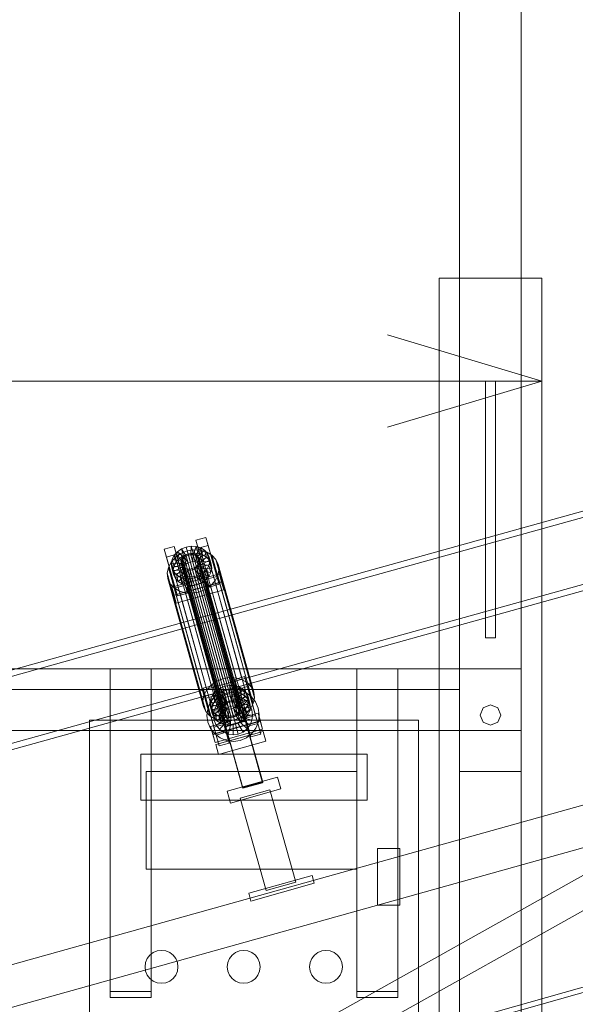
# Model space of a CAD drawing. Header units: millimetres. Extents: x -2233 to 61924, y -68080 to 6847.
# Tile 673 of 1022: x 6442 to 6982, y 1694 to 2652. Entities that reach past the tile are written whole.
import ezdxf

# ---------------------------------------------------------------- set-up
doc = ezdxf.new("R2010")
doc.units = ezdxf.units.MM
for name, color, linetype, lineweight in [('COTAS_P', 1, 'Continuous', 0), ('lateral_C01', 7, 'Continuous', 0), ('lateral_dosificador', 7, 'Continuous', 0)]:
    doc.layers.add(name, color=color, linetype=linetype, lineweight=lineweight)
doc.dimstyles.new('R19_100', dxfattribs={"dimtxt": 250, "dimasz": 150, "dimexe": 150, "dimexo": 80, "dimgap": 100, "dimtad": 1, "dimtih": 1, "dimtoh": 1, "dimdsep": 46, "dimcen": 0.09, "dimadec": 0, "dimazin": 0, "dimtfac": 1, "dimtdec": 4, "dimtofl": 0, "dimtmove": 0, "dimatfit": 3, "dimfxl": 1, "dimtolj": 1, "dimtzin": 0, "dimarcsym": 0})

# ---------------------------------------------------------------- blocks, each defined once
blk = doc.blocks.new('DIM_R27_1')
at = {"layer": 'COTAS_P'}
for p, q in [((807.35, 1106.67), (9950.73, 3666.67)), ((9950.73, 3666.67), (9794.15, 3669.56)), ((9950.73, 3666.67), (9818.41, 3582.9)), ((10193.38, 2800), (9950.73, 3666.67)), ((807.35, 1106.67), (939.66, 1190.45)), ((1050, 240), (807.35, 1106.67)), ((807.35, 1106.67), (963.92, 1103.78))]:
    blk.add_line(p, q, dxfattribs=at)
blk.add_text('9495 P', height=250, rotation=15.64139, dxfattribs=at).set_placement((5352.08, 2482.97))
blk = doc.blocks.new('DIM_R27_23')
at = {"layer": 'COTAS_P'}
for p, q in [((5250, 2300), (5400, 2345)), ((6950, 2300), (6800, 2345)), ((5250, 1400), (5250, 2300)), ((6950, 2300), (5250, 2300)), ((5250, 2300), (5400, 2255)), ((6950, 2300), (6800, 2255)), ((6950, 1400), (6950, 2300))]:
    blk.add_line(p, q, dxfattribs=at)
blk.add_text('1700 P', height=250, rotation=180, dxfattribs=at).set_placement((6100, 2200))
blk = doc.blocks.new('DIM_R27_24')
at = {"layer": 'COTAS_P'}
for p, q in [((6950, 4000), (7650, 4000)), ((7650, 4000), (7605, 3850)), ((7650, 1400), (7650, 4000)), ((7650, 4000), (7695, 3850)), ((7650, 1400), (7605, 1550)), ((7650, 1400), (7695, 1550)), ((6950, 1400), (7650, 1400))]:
    blk.add_line(p, q, dxfattribs=at)
blk.add_text('2600 P', height=250, rotation=90, dxfattribs=at).set_placement((7550, 2700))

msp = doc.modelspace()

# ---------------------------------------------------------------- linework, layer by layer
at = {"layer": 'lateral_C01'}
for p, q in [((1103.221, 51.156), (10242.208, 2626.749)), ((1104.577, 46.344), (10243.564, 2621.936)), ((7566.897, 2333.96), (6622.738, 2071.346)), ((6624.345, 2065.566), (7568.505, 2328.179)), ((6641.182, 2005.035), (7585.341, 2267.648)), ((7586.949, 2261.867), (6642.79, 1999.254)), ((6613.593, 2145.094), (6623.223, 2147.79)), ((6623.223, 2147.79), (6625.374, 2140.054)), ((6633.855, 2109.936), (6623.223, 2147.79)), ((6582.778, 2136.466), (6592.408, 2139.162)), ((6592.408, 2139.162), (6594.559, 2131.426)), ((6603.04, 2101.308), (6592.408, 2139.162)), ((6599.448, 2136.584), (6604.04, 2138.421)), ((6604.04, 2138.421), (6608.919, 2139.236)), ((6606.255, 2130.535), (6604.04, 2138.421)), ((6604.04, 2138.421), (6605.884, 2131.79)), ((6608.566, 2130.921), (6608.919, 2139.236)), ((6608.919, 2139.236), (6613.752, 2138.975)), ((6608.919, 2139.236), (6610.763, 2132.605)), ((6610.856, 2130.797), (6613.752, 2138.975)), ((6612.967, 2130.172), (6618.21, 2137.654)), ((6615.745, 2137.357), (6613.593, 2145.094)), ((6613.593, 2145.094), (6624.226, 2107.239)), ((6613.752, 2138.975), (6618.21, 2137.654)), ((6613.752, 2138.975), (6615.597, 2132.344)), ((6625.374, 2140.054), (6615.745, 2137.357)), ((6626.378, 2099.503), (6615.745, 2137.357)), ((6618.21, 2137.654), (6621.99, 2135.365)), ((6618.21, 2137.654), (6620.055, 2131.023)), ((6625.374, 2140.054), (6636.007, 2102.199)), ((6584.93, 2128.73), (6582.778, 2136.466)), ((6582.778, 2136.466), (6593.411, 2098.612)), ((6594.559, 2131.426), (6584.93, 2128.73)), ((6595.563, 2090.875), (6584.93, 2128.73)), ((6589.434, 2123.917), (6593.606, 2128.519)), ((6590.299, 2126.492), (6592.335, 2130.41)), ((6592.335, 2130.41), (6595.456, 2133.852)), ((6600.711, 2126.74), (6592.335, 2130.41)), ((6592.335, 2130.41), (6594.18, 2123.779)), ((6593.606, 2128.519), (6598.943, 2132.172)), ((6593.606, 2128.519), (6628.189, 2004.184)), ((6597.3, 2127.221), (6594.18, 2123.779)), ((6594.559, 2131.426), (6605.192, 2093.571)), ((6595.456, 2133.852), (6599.448, 2136.584)), ((6602.189, 2128.37), (6595.456, 2133.852)), ((6595.456, 2133.852), (6597.3, 2127.221)), ((6601.292, 2129.953), (6597.3, 2127.221)), ((6597.3, 2127.221), (6604.033, 2121.739)), ((6598.943, 2132.172), (6605.082, 2134.627)), ((6598.943, 2132.172), (6633.526, 2007.837)), ((6599.439, 2125.989), (6600.403, 2127.845)), ((6604.08, 2129.665), (6599.448, 2136.584)), ((6599.448, 2136.584), (6601.292, 2129.953)), ((6600.403, 2127.845), (6601.882, 2129.476)), ((6600.403, 2127.845), (6640.52, 1983.617)), ((6602.189, 2128.37), (6600.711, 2126.74)), ((6605.884, 2131.79), (6601.292, 2129.953)), ((6601.292, 2129.953), (6605.924, 2123.033)), ((6601.882, 2129.476), (6603.773, 2130.77)), ((6601.882, 2129.476), (6641.998, 1985.247)), ((6604.08, 2129.665), (6602.189, 2128.37)), ((6604.033, 2121.739), (6602.189, 2128.37)), ((6603.773, 2130.77), (6605.948, 2131.64)), ((6603.773, 2130.77), (6643.889, 1986.542)), ((6606.255, 2130.535), (6604.08, 2129.665)), ((6605.924, 2123.033), (6604.08, 2129.665)), ((6605.082, 2134.627), (6611.604, 2135.716)), ((6605.082, 2134.627), (6639.665, 2010.292)), ((6610.763, 2132.605), (6605.884, 2131.79)), ((6605.884, 2131.79), (6608.1, 2123.903)), ((6605.948, 2131.64), (6608.259, 2132.026)), ((6605.948, 2131.64), (6646.064, 1987.411)), ((6608.566, 2130.921), (6606.255, 2130.535)), ((6608.1, 2123.903), (6606.255, 2130.535)), ((6608.259, 2132.026), (6610.548, 2131.902)), ((6608.259, 2132.026), (6648.375, 1987.798)), ((6610.856, 2130.797), (6608.566, 2130.921)), ((6610.411, 2124.29), (6608.566, 2130.921)), ((6610.763, 2132.605), (6610.411, 2124.29)), ((6610.548, 2131.902), (6612.66, 2131.277)), ((6610.548, 2131.902), (6650.665, 1987.674)), ((6615.597, 2132.344), (6610.763, 2132.605)), ((6612.967, 2130.172), (6610.856, 2130.797)), ((6612.7, 2124.166), (6610.856, 2130.797)), ((6611.604, 2135.716), (6618.065, 2135.367)), ((6611.604, 2135.716), (6646.187, 2011.382)), ((6612.66, 2131.277), (6614.45, 2130.192)), ((6612.66, 2131.277), (6652.776, 1987.048)), ((6615.597, 2132.344), (6612.7, 2124.166)), ((6614.758, 2129.087), (6612.967, 2130.172)), ((6614.812, 2123.54), (6612.967, 2130.172)), ((6614.45, 2130.192), (6615.797, 2128.723)), ((6614.45, 2130.192), (6654.567, 1985.964)), ((6614.758, 2129.087), (6621.99, 2135.365)), ((6616.104, 2127.618), (6614.758, 2129.087)), ((6616.602, 2122.456), (6614.758, 2129.087)), ((6620.055, 2131.023), (6614.812, 2123.54)), ((6620.055, 2131.023), (6615.597, 2132.344)), ((6615.797, 2128.723), (6616.608, 2126.969)), ((6615.797, 2128.723), (6655.913, 1984.495)), ((6616.104, 2127.618), (6624.832, 2132.263)), ((6616.916, 2125.863), (6616.104, 2127.618)), ((6617.949, 2120.987), (6616.104, 2127.618)), ((6623.834, 2128.734), (6616.602, 2122.456)), ((6626.545, 2128.56), (6616.916, 2125.863)), ((6618.065, 2135.367), (6624.025, 2133.602)), ((6618.065, 2135.367), (6652.648, 2011.032)), ((6623.834, 2128.734), (6620.055, 2131.023)), ((6621.99, 2135.365), (6624.832, 2132.263)), ((6621.99, 2135.365), (6623.834, 2128.734)), ((6626.677, 2125.632), (6623.834, 2128.734)), ((6624.025, 2133.602), (6629.077, 2130.542)), ((6624.025, 2133.602), (6658.608, 2009.267)), ((6624.832, 2132.263), (6626.545, 2128.56)), ((6624.832, 2132.263), (6626.677, 2125.632)), ((6628.39, 2121.928), (6626.545, 2128.56)), ((6626.545, 2128.56), (6627.011, 2124.507)), ((6629.077, 2130.542), (6632.878, 2126.395)), ((6629.077, 2130.542), (6663.66, 2006.207)), ((6585.626, 2113.165), (6586.712, 2118.68)), ((6586.712, 2118.68), (6589.434, 2123.917)), ((6586.712, 2118.68), (6621.295, 1994.345)), ((6589.434, 2123.917), (6624.017, 1999.582)), ((6589.487, 2122.367), (6590.299, 2126.492)), ((6599.361, 2122.93), (6589.487, 2122.367)), ((6589.487, 2122.367), (6591.331, 2115.736)), ((6589.952, 2118.314), (6589.487, 2122.367)), ((6599.582, 2121.01), (6589.952, 2118.314)), ((6589.952, 2118.314), (6591.797, 2111.683)), ((6591.665, 2114.611), (6589.952, 2118.314)), ((6599.746, 2124.884), (6590.299, 2126.492)), ((6590.299, 2126.492), (6592.144, 2119.861)), ((6592.144, 2119.861), (6591.331, 2115.736)), ((6600.393, 2119.256), (6591.665, 2114.611)), ((6594.18, 2123.779), (6592.144, 2119.861)), ((6592.144, 2119.861), (6601.591, 2118.253)), ((6594.18, 2123.779), (6602.555, 2120.109)), ((6601.74, 2117.787), (6594.508, 2111.508)), ((6599.054, 2124.035), (6599.439, 2125.989)), ((6599.275, 2122.116), (6599.054, 2124.035)), ((6599.054, 2124.035), (6639.17, 1979.807)), ((6600.086, 2120.361), (6599.275, 2122.116)), ((6599.275, 2122.116), (6639.391, 1977.887)), ((6599.746, 2124.884), (6599.361, 2122.93)), ((6601.206, 2116.299), (6599.361, 2122.93)), ((6599.361, 2122.93), (6599.582, 2121.01)), ((6599.439, 2125.989), (6639.555, 1981.761)), ((6601.427, 2114.379), (6599.582, 2121.01)), ((6599.582, 2121.01), (6600.393, 2119.256)), ((6600.711, 2126.74), (6599.746, 2124.884)), ((6601.591, 2118.253), (6599.746, 2124.884)), ((6601.433, 2118.892), (6600.086, 2120.361)), ((6600.086, 2120.361), (6640.202, 1976.133)), ((6602.238, 2112.625), (6600.393, 2119.256)), ((6600.393, 2119.256), (6601.74, 2117.787)), ((6602.555, 2120.109), (6600.711, 2126.74)), ((6601.206, 2116.299), (6601.591, 2118.253)), ((6603.223, 2117.807), (6601.433, 2118.892)), ((6601.433, 2118.892), (6641.549, 1974.663)), ((6601.591, 2118.253), (6602.555, 2120.109)), ((6603.585, 2111.155), (6601.74, 2117.787)), ((6601.74, 2117.787), (6603.53, 2116.702)), ((6602.555, 2120.109), (6604.033, 2121.739)), ((6605.335, 2117.182), (6603.223, 2117.807)), ((6603.223, 2117.807), (6643.339, 1973.579)), ((6604.033, 2121.739), (6605.924, 2123.033)), ((6605.924, 2123.033), (6608.1, 2123.903)), ((6608.1, 2123.903), (6610.411, 2124.29)), ((6612.11, 2118.314), (6609.935, 2117.444)), ((6610.411, 2124.29), (6612.7, 2124.166)), ((6614.001, 2119.609), (6612.11, 2118.314)), ((6612.11, 2118.314), (6652.227, 1974.086)), ((6612.418, 2117.209), (6614.309, 2118.503)), ((6612.7, 2124.166), (6614.812, 2123.54)), ((6615.479, 2121.239), (6614.001, 2119.609)), ((6614.001, 2119.609), (6654.118, 1975.38)), ((6614.309, 2118.503), (6615.787, 2120.134)), ((6614.309, 2118.503), (6621.042, 2113.022)), ((6616.153, 2111.872), (6614.309, 2118.503)), ((6614.812, 2123.54), (6616.602, 2122.456)), ((6616.444, 2123.095), (6615.479, 2121.239)), ((6615.479, 2121.239), (6655.596, 1977.011)), ((6615.787, 2120.134), (6616.751, 2121.989)), ((6615.787, 2120.134), (6624.162, 2116.464)), ((6617.631, 2113.503), (6615.787, 2120.134)), ((6616.829, 2125.049), (6616.444, 2123.095)), ((6616.444, 2123.095), (6656.56, 1978.866)), ((6616.602, 2122.456), (6617.949, 2120.987)), ((6616.608, 2126.969), (6616.829, 2125.049)), ((6656.725, 1982.74), (6616.608, 2126.969)), ((6616.751, 2121.989), (6617.136, 2123.944)), ((6616.751, 2121.989), (6626.198, 2120.381)), ((6618.596, 2115.358), (6616.751, 2121.989)), ((6616.829, 2125.049), (6656.945, 1980.821)), ((6616.916, 2125.863), (6618.76, 2119.232)), ((6617.136, 2123.944), (6616.916, 2125.863)), ((6617.136, 2123.944), (6627.011, 2124.507)), ((6618.981, 2117.313), (6617.136, 2123.944)), ((6626.677, 2125.632), (6617.949, 2120.987)), ((6617.949, 2120.987), (6618.76, 2119.232)), ((6618.76, 2119.232), (6628.39, 2121.928)), ((6618.76, 2119.232), (6618.981, 2117.313)), ((6628.856, 2117.876), (6618.981, 2117.313)), ((6626.198, 2120.381), (6624.162, 2116.464)), ((6627.011, 2124.507), (6626.198, 2120.381)), ((6626.198, 2120.381), (6628.043, 2113.75)), ((6628.39, 2121.928), (6626.677, 2125.632)), ((6627.011, 2124.507), (6628.856, 2117.876)), ((6628.043, 2113.75), (6628.856, 2117.876)), ((6628.856, 2117.876), (6628.39, 2121.928)), ((6632.878, 2126.395), (6635.167, 2121.444)), ((6632.878, 2126.395), (6667.461, 2002.06)), ((6635.167, 2121.444), (6635.79, 2116.026)), ((6669.751, 1997.109), (6635.167, 2121.444)), ((6586.249, 2107.747), (6585.626, 2113.165)), ((6585.626, 2113.165), (6620.209, 1988.83)), ((6590.079, 2099.38), (6636.301, 2112.322)), ((6591.331, 2115.736), (6601.206, 2116.299)), ((6591.331, 2115.736), (6591.797, 2111.683)), ((6591.665, 2114.611), (6593.51, 2107.979)), ((6594.508, 2111.508), (6591.665, 2114.611)), ((6591.797, 2111.683), (6601.427, 2114.379)), ((6591.797, 2111.683), (6593.51, 2107.979)), ((6593.51, 2107.979), (6602.238, 2112.625)), ((6593.51, 2107.979), (6596.353, 2104.877)), ((6594.508, 2111.508), (6596.353, 2104.877)), ((6598.287, 2109.219), (6594.508, 2111.508)), ((6596.353, 2104.877), (6603.585, 2111.155)), ((6603.53, 2116.702), (6598.287, 2109.219)), ((6598.287, 2109.219), (6600.132, 2102.588)), ((6602.746, 2107.899), (6598.287, 2109.219)), ((6600.132, 2102.588), (6605.375, 2110.071)), ((6601.427, 2114.379), (6601.206, 2116.299)), ((6602.238, 2112.625), (6601.427, 2114.379)), ((6603.585, 2111.155), (6602.238, 2112.625)), ((6605.642, 2116.077), (6602.746, 2107.899)), ((6605.375, 2110.071), (6603.53, 2116.702)), ((6603.53, 2116.702), (6605.642, 2116.077)), ((6605.375, 2110.071), (6603.585, 2111.155)), ((6604.59, 2101.268), (6607.486, 2109.446)), ((6607.624, 2117.058), (6605.335, 2117.182)), ((6605.335, 2117.182), (6645.451, 1972.954)), ((6607.486, 2109.446), (6605.375, 2110.071)), ((6607.486, 2109.446), (6605.642, 2116.077)), ((6605.642, 2116.077), (6607.931, 2115.953)), ((6609.776, 2109.322), (6607.486, 2109.446)), ((6607.931, 2115.953), (6607.579, 2107.638)), ((6612.458, 2108.453), (6607.579, 2107.638)), ((6609.935, 2117.444), (6607.624, 2117.058)), ((6607.624, 2117.058), (6647.74, 1972.83)), ((6607.931, 2115.953), (6610.243, 2116.339)), ((6609.776, 2109.322), (6607.931, 2115.953)), ((6609.423, 2101.006), (6609.776, 2109.322)), ((6612.087, 2109.708), (6609.776, 2109.322)), ((6609.935, 2117.444), (6650.051, 1973.216)), ((6610.243, 2116.339), (6612.418, 2117.209)), ((6610.243, 2116.339), (6612.458, 2108.453)), ((6612.087, 2109.708), (6610.243, 2116.339)), ((6614.262, 2110.578), (6612.087, 2109.708)), ((6614.302, 2101.822), (6612.087, 2109.708)), ((6612.418, 2117.209), (6617.05, 2110.289)), ((6614.262, 2110.578), (6612.418, 2117.209)), ((6617.05, 2110.289), (6612.458, 2108.453)), ((6612.458, 2108.453), (6614.302, 2101.822)), ((6616.153, 2111.872), (6614.262, 2110.578)), ((6618.894, 2103.658), (6614.262, 2110.578)), ((6617.631, 2113.503), (6616.153, 2111.872)), ((6622.886, 2106.39), (6616.153, 2111.872)), ((6621.042, 2113.022), (6617.05, 2110.289)), ((6617.05, 2110.289), (6618.894, 2103.658)), ((6618.596, 2115.358), (6617.631, 2113.503)), ((6626.007, 2109.833), (6617.631, 2113.503)), ((6618.981, 2117.313), (6618.596, 2115.358)), ((6628.043, 2113.75), (6618.596, 2115.358)), ((6624.162, 2116.464), (6621.042, 2113.022)), ((6621.042, 2113.022), (6622.886, 2106.39)), ((6622.886, 2106.39), (6626.007, 2109.833)), ((6624.162, 2116.464), (6626.007, 2109.833)), ((6633.855, 2109.936), (6624.226, 2107.239)), ((6626.007, 2109.833), (6628.043, 2113.75)), ((6634.704, 2110.51), (6631.982, 2105.273)), ((6636.007, 2102.199), (6633.855, 2109.936)), ((6635.79, 2116.026), (6634.704, 2110.51)), ((6634.704, 2110.51), (6669.287, 1986.176)), ((6635.79, 2116.026), (6670.373, 1991.691)), ((6636.301, 2112.322), (6638.453, 2104.585)), ((6638.516, 2104.435), (6636.301, 2112.322)), ((6588.538, 2102.796), (6586.249, 2107.747)), ((6586.249, 2107.747), (6620.832, 1983.412)), ((6592.339, 2098.649), (6588.538, 2102.796)), ((6588.538, 2102.796), (6623.121, 1978.461)), ((6592.231, 2091.644), (6590.079, 2099.38)), ((6590.079, 2099.38), (6592.294, 2091.494)), ((6638.453, 2104.585), (6592.231, 2091.644)), ((6638.516, 2104.435), (6592.294, 2091.494)), ((6597.391, 2095.589), (6592.339, 2098.649)), ((6592.339, 2098.649), (6626.922, 1974.314)), ((6603.04, 2101.308), (6593.411, 2098.612)), ((6593.411, 2098.612), (6595.563, 2090.875)), ((6596.353, 2104.877), (6600.132, 2102.588)), ((6600.132, 2102.588), (6604.59, 2101.268)), ((6602.746, 2107.899), (6604.59, 2101.268)), ((6607.579, 2107.638), (6602.746, 2107.899)), ((6605.192, 2093.571), (6603.04, 2101.308)), ((6604.59, 2101.268), (6609.423, 2101.006)), ((6604.602, 2099.409), (6623.861, 2104.802)), ((6604.671, 2099.164), (6604.602, 2099.409)), ((6659.233, 1904.298), (6604.602, 2099.409)), ((6623.93, 2104.556), (6604.671, 2099.164)), ((6659.302, 1904.053), (6604.671, 2099.164)), ((6607.579, 2107.638), (6609.423, 2101.006)), ((6609.423, 2101.006), (6614.302, 2101.822)), ((6614.302, 2101.822), (6618.894, 2103.658)), ((6618.894, 2103.658), (6622.886, 2106.39)), ((6627.81, 2100.672), (6622.473, 2097.019)), ((6623.861, 2104.802), (6623.93, 2104.556)), ((6678.493, 1909.691), (6623.861, 2104.802)), ((6623.93, 2104.556), (6678.561, 1909.446)), ((6624.226, 2107.239), (6626.378, 2099.503)), ((6626.378, 2099.503), (6636.007, 2102.199)), ((6631.982, 2105.273), (6627.81, 2100.672)), ((6627.81, 2100.672), (6662.394, 1976.337)), ((6631.982, 2105.273), (6666.565, 1980.939)), ((6638.453, 2104.585), (6640.668, 2096.699)), ((6640.668, 2096.699), (6638.516, 2104.435)), ((6594.446, 2083.757), (6592.231, 2091.644)), ((6592.294, 2091.494), (6594.446, 2083.757)), ((6594.446, 2083.757), (6640.668, 2096.699)), ((6595.563, 2090.875), (6605.192, 2093.571)), ((6603.351, 2093.824), (6597.391, 2095.589)), ((6597.391, 2095.589), (6631.974, 1971.254)), ((6609.812, 2093.474), (6603.351, 2093.824)), ((6603.351, 2093.824), (6637.934, 1969.489)), ((6616.335, 2094.564), (6609.812, 2093.474)), ((6609.812, 2093.474), (6644.395, 1969.139)), ((6622.473, 2097.019), (6616.335, 2094.564)), ((6616.335, 2094.564), (6650.918, 1970.229)), ((6622.473, 2097.019), (6657.057, 1972.684)), ((6622.738, 2071.346), (5678.578, 1808.733)), ((6641.182, 2005.035), (6622.738, 2071.346)), ((6622.738, 2071.346), (6624.345, 2065.566)), ((5680.186, 1802.953), (6624.345, 2065.566)), ((6624.345, 2065.566), (6642.79, 1999.254)), ((6651.25, 2009.707), (6660.88, 2012.403)), ((6660.88, 2012.403), (6663.032, 2004.667)), ((6671.513, 1974.549), (6660.88, 2012.403)), ((5697.022, 1742.421), (6641.182, 2005.035)), ((6620.435, 2001.079), (6630.065, 2003.776)), ((6628.189, 2004.184), (6624.017, 1999.582)), ((6633.526, 2007.837), (6628.189, 2004.184)), ((6630.065, 2003.776), (6632.217, 1996.039)), ((6640.698, 1965.921), (6630.065, 2003.776)), ((6639.665, 2010.292), (6633.526, 2007.837)), ((6637.105, 2001.198), (6641.697, 2003.034)), ((6646.187, 2011.382), (6639.665, 2010.292)), ((6641.697, 2003.034), (6646.576, 2003.849)), ((6643.912, 1995.148), (6641.697, 2003.034)), ((6641.697, 2003.034), (6643.542, 1996.403)), ((6652.648, 2011.032), (6646.187, 2011.382)), ((6646.223, 1995.534), (6646.576, 2003.849)), ((6646.576, 2003.849), (6651.409, 2003.588)), ((6646.576, 2003.849), (6648.42, 1997.218)), ((6648.513, 1995.41), (6651.409, 2003.588)), ((6653.402, 2001.971), (6651.25, 2009.707)), ((6651.25, 2009.707), (6661.883, 1971.853)), ((6651.409, 2003.588), (6655.867, 2002.268)), ((6651.409, 2003.588), (6653.254, 1996.957)), ((6658.608, 2009.267), (6652.648, 2011.032)), ((6663.032, 2004.667), (6653.402, 2001.971)), ((6654.029, 1999.909), (6663.659, 2002.605)), ((6663.66, 2006.207), (6658.608, 2009.267)), ((6663.032, 2004.667), (6673.664, 1966.812)), ((6676.601, 1956.382), (6663.659, 2002.605)), ((6667.461, 2002.06), (6663.66, 2006.207)), ((6642.79, 1999.254), (5698.63, 1736.641)), ((6621.295, 1994.345), (6620.209, 1988.83)), ((6622.587, 1993.343), (6620.435, 2001.079)), ((6620.435, 2001.079), (6631.068, 1963.225)), ((6624.017, 1999.582), (6621.295, 1994.345)), ((6632.217, 1996.039), (6622.587, 1993.343)), ((6633.22, 1955.489), (6622.587, 1993.343)), ((6623.214, 1991.281), (6632.844, 1993.977)), ((6627.956, 1991.106), (6629.992, 1995.023)), ((6629.992, 1995.023), (6633.113, 1998.465)), ((6638.368, 1991.353), (6629.992, 1995.023)), ((6629.992, 1995.023), (6631.837, 1988.392)), ((6631.477, 1992.553), (6636.692, 1996.648)), ((6632.217, 1996.039), (6642.849, 1958.185)), ((6645.786, 1947.755), (6632.844, 1993.977)), ((6633.113, 1998.465), (6637.105, 2001.198)), ((6639.846, 1992.984), (6633.113, 1998.465)), ((6633.113, 1998.465), (6634.957, 1991.834)), ((6638.95, 1994.567), (6634.957, 1991.834)), ((6636.692, 1996.648), (6642.79, 1999.254)), ((6641.737, 1994.278), (6637.105, 2001.198)), ((6637.105, 2001.198), (6638.95, 1994.567)), ((6639.846, 1992.984), (6638.368, 1991.353)), ((6643.542, 1996.403), (6638.95, 1994.567)), ((6638.95, 1994.567), (6643.582, 1987.647)), ((6641.737, 1994.278), (6639.846, 1992.984)), ((6641.691, 1986.352), (6639.846, 1992.984)), ((6639.954, 1991.142), (6644.515, 1993.091)), ((6643.912, 1995.148), (6641.737, 1994.278)), ((6643.582, 1987.647), (6641.737, 1994.278)), ((6642.79, 1999.254), (6649.354, 2000.193)), ((6648.42, 1997.218), (6643.542, 1996.403)), ((6643.542, 1996.403), (6645.757, 1988.517)), ((6646.223, 1995.534), (6643.912, 1995.148)), ((6645.757, 1988.517), (6643.912, 1995.148)), ((6644.515, 1993.091), (6649.425, 1993.793)), ((6647.211, 1983.461), (6644.515, 1993.091)), ((6648.513, 1995.41), (6646.223, 1995.534)), ((6648.068, 1988.903), (6646.223, 1995.534)), ((6648.42, 1997.218), (6648.068, 1988.903)), ((6653.254, 1996.957), (6648.42, 1997.218)), ((6650.625, 1994.785), (6648.513, 1995.41)), ((6650.357, 1988.779), (6648.513, 1995.41)), ((6649.354, 2000.193), (6655.937, 1999.401)), ((6649.537, 1983.794), (6649.425, 1993.793)), ((6649.425, 1993.793), (6654.35, 1993.201)), ((6653.254, 1996.957), (6650.357, 1988.779)), ((6650.625, 1994.785), (6655.867, 2002.268)), ((6652.415, 1993.7), (6650.625, 1994.785)), ((6652.469, 1988.154), (6650.625, 1994.785)), ((6651.87, 1983.514), (6654.35, 1993.201)), ((6652.415, 1993.7), (6659.647, 1999.979)), ((6653.761, 1992.231), (6652.415, 1993.7)), ((6654.259, 1987.069), (6652.415, 1993.7)), ((6657.712, 1995.637), (6652.469, 1988.154)), ((6657.712, 1995.637), (6653.254, 1996.957)), ((6664.035, 1964.116), (6653.402, 2001.971)), ((6653.761, 1992.231), (6662.49, 1996.876)), ((6654.029, 1999.909), (6666.971, 1953.686)), ((6661.491, 1993.347), (6654.259, 1987.069)), ((6654.35, 1993.201), (6658.953, 1991.354)), ((6664.202, 1993.173), (6654.573, 1990.477)), ((6655.867, 2002.268), (6659.647, 1999.979)), ((6655.867, 2002.268), (6657.712, 1995.637)), ((6655.937, 1999.401), (6662.091, 1996.932)), ((6661.491, 1993.347), (6657.712, 1995.637)), ((6659.647, 1999.979), (6662.49, 1996.876)), ((6659.647, 1999.979), (6661.491, 1993.347)), ((6664.334, 1990.245), (6661.491, 1993.347)), ((6662.091, 1996.932), (6667.396, 1992.955)), ((6662.49, 1996.876), (6664.202, 1993.173)), ((6662.49, 1996.876), (6664.334, 1990.245)), ((6666.047, 1986.542), (6664.202, 1993.173)), ((6664.202, 1993.173), (6664.668, 1989.12)), ((6667.396, 1992.955), (6671.491, 1987.74)), ((6669.751, 1997.109), (6667.461, 2002.06)), ((6670.373, 1991.691), (6669.751, 1997.109)), ((6620.209, 1988.83), (6620.832, 1983.412)), ((6620.832, 1983.412), (6623.121, 1978.461)), ((6623.214, 1991.281), (6636.156, 1945.059)), ((6625.031, 1981.094), (6627.5, 1987.248)), ((6627.144, 1986.98), (6627.956, 1991.106)), ((6637.019, 1987.543), (6627.144, 1986.98)), ((6627.144, 1986.98), (6628.988, 1980.349)), ((6627.61, 1982.927), (6627.144, 1986.98)), ((6627.5, 1987.248), (6631.477, 1992.553)), ((6637.239, 1985.624), (6627.61, 1982.927)), ((6637.404, 1989.498), (6627.956, 1991.106)), ((6627.956, 1991.106), (6629.801, 1984.475)), ((6629.801, 1984.475), (6628.988, 1980.349)), ((6638.051, 1983.869), (6629.322, 1979.224)), ((6631.837, 1988.392), (6629.801, 1984.475)), ((6629.801, 1984.475), (6639.248, 1982.866)), ((6631.231, 1979.506), (6633.078, 1984.11)), ((6634.957, 1991.834), (6631.837, 1988.392)), ((6631.837, 1988.392), (6640.212, 1984.722)), ((6633.078, 1984.11), (6636.053, 1988.078)), ((6641.794, 1979.207), (6633.078, 1984.11)), ((6634.957, 1991.834), (6641.691, 1986.352)), ((6636.053, 1988.078), (6639.954, 1991.142)), ((6643.203, 1981.087), (6636.053, 1988.078)), ((6637.404, 1989.498), (6637.019, 1987.543)), ((6638.863, 1980.912), (6637.019, 1987.543)), ((6637.019, 1987.543), (6637.239, 1985.624)), ((6639.084, 1978.992), (6637.239, 1985.624)), ((6637.239, 1985.624), (6638.051, 1983.869)), ((6638.368, 1991.353), (6637.404, 1989.498)), ((6639.248, 1982.866), (6637.404, 1989.498)), ((6639.895, 1977.238), (6638.051, 1983.869)), ((6638.051, 1983.869), (6639.397, 1982.4)), ((6640.212, 1984.722), (6638.368, 1991.353)), ((6639.248, 1982.866), (6640.212, 1984.722)), ((6640.52, 1983.617), (6639.555, 1981.761)), ((6645.051, 1982.538), (6639.954, 1991.142)), ((6640.212, 1984.722), (6641.691, 1986.352)), ((6641.998, 1985.247), (6640.52, 1983.617)), ((6641.691, 1986.352), (6643.582, 1987.647)), ((6643.889, 1986.542), (6641.998, 1985.247)), ((6643.582, 1987.647), (6645.757, 1988.517)), ((6646.064, 1987.411), (6643.889, 1986.542)), ((6645.051, 1982.538), (6647.211, 1983.461)), ((6645.757, 1988.517), (6648.068, 1988.903)), ((6648.375, 1987.798), (6646.064, 1987.411)), ((6647.211, 1983.461), (6649.537, 1983.794)), ((6648.068, 1988.903), (6650.357, 1988.779)), ((6650.665, 1987.674), (6648.375, 1987.798)), ((6649.537, 1983.794), (6651.87, 1983.514)), ((6650.357, 1988.779), (6652.469, 1988.154)), ((6652.776, 1987.048), (6650.665, 1987.674)), ((6651.87, 1983.514), (6654.05, 1982.639)), ((6651.966, 1983.117), (6653.444, 1984.747)), ((6652.469, 1988.154), (6654.259, 1987.069)), ((6654.567, 1985.964), (6652.776, 1987.048)), ((6653.444, 1984.747), (6654.408, 1986.603)), ((6653.444, 1984.747), (6661.82, 1981.077)), ((6655.288, 1978.116), (6653.444, 1984.747)), ((6654.573, 1990.477), (6653.761, 1992.231)), ((6655.606, 1985.6), (6653.761, 1992.231)), ((6654.05, 1982.639), (6658.953, 1991.354)), ((6654.259, 1987.069), (6655.606, 1985.6)), ((6654.408, 1986.603), (6654.793, 1988.557)), ((6654.408, 1986.603), (6663.856, 1984.995)), ((6656.253, 1979.972), (6654.408, 1986.603)), ((6655.913, 1984.495), (6654.567, 1985.964)), ((6654.573, 1990.477), (6656.417, 1983.846)), ((6654.793, 1988.557), (6654.573, 1990.477)), ((6654.793, 1988.557), (6664.668, 1989.12)), ((6656.638, 1981.926), (6654.793, 1988.557)), ((6664.334, 1990.245), (6655.606, 1985.6)), ((6655.606, 1985.6), (6656.417, 1983.846)), ((6656.725, 1982.74), (6655.913, 1984.495)), ((6655.93, 1981.229), (6662.922, 1988.379)), ((6656.417, 1983.846), (6666.047, 1986.542)), ((6656.417, 1983.846), (6656.638, 1981.926)), ((6657.381, 1979.382), (6665.985, 1984.478)), ((6658.953, 1991.354), (6662.922, 1988.379)), ((6663.856, 1984.995), (6661.82, 1981.077)), ((6662.922, 1988.379), (6665.985, 1984.478)), ((6664.668, 1989.12), (6663.856, 1984.995)), ((6663.856, 1984.995), (6665.7, 1978.363)), ((6666.047, 1986.542), (6664.334, 1990.245)), ((6664.668, 1989.12), (6666.513, 1982.489)), ((6665.985, 1984.478), (6667.934, 1979.917)), ((6666.513, 1982.489), (6666.047, 1986.542)), ((6666.565, 1980.939), (6669.287, 1986.176)), ((6669.287, 1986.176), (6670.373, 1991.691)), ((6671.491, 1987.74), (6674.097, 1981.643)), ((6623.121, 1978.461), (6626.922, 1974.314)), ((6624.24, 1974.51), (6625.031, 1981.094)), ((6625.179, 1967.946), (6624.24, 1974.51)), ((6626.922, 1974.314), (6631.974, 1971.254)), ((6627.61, 1982.927), (6629.454, 1976.296)), ((6629.322, 1979.224), (6627.61, 1982.927)), ((6627.736, 1963.993), (6673.958, 1976.935)), ((6628.988, 1980.349), (6638.863, 1980.912)), ((6628.988, 1980.349), (6629.454, 1976.296)), ((6629.322, 1979.224), (6631.167, 1972.593)), ((6632.165, 1976.122), (6629.322, 1979.224)), ((6629.454, 1976.296), (6639.084, 1978.992)), ((6629.454, 1976.296), (6631.167, 1972.593)), ((6630.639, 1974.582), (6631.231, 1979.506)), ((6640.638, 1974.694), (6630.639, 1974.582)), ((6631.342, 1969.672), (6630.639, 1974.582)), ((6631.167, 1972.593), (6639.895, 1977.238)), ((6640.919, 1977.027), (6631.231, 1979.506)), ((6639.397, 1982.4), (6632.165, 1976.122)), ((6632.165, 1976.122), (6634.01, 1969.491)), ((6635.945, 1973.833), (6632.165, 1976.122)), ((6634.01, 1969.491), (6641.242, 1975.769)), ((6641.187, 1981.316), (6635.945, 1973.833)), ((6635.945, 1973.833), (6637.789, 1967.201)), ((6640.403, 1972.512), (6635.945, 1973.833)), ((6637.789, 1967.201), (6643.032, 1974.684)), ((6638.863, 1980.912), (6639.248, 1982.866)), ((6639.084, 1978.992), (6638.863, 1980.912)), ((6639.895, 1977.238), (6639.084, 1978.992)), ((6639.555, 1981.761), (6639.17, 1979.807)), ((6639.17, 1979.807), (6639.391, 1977.887)), ((6639.391, 1977.887), (6640.202, 1976.133)), ((6641.242, 1975.769), (6639.397, 1982.4)), ((6639.397, 1982.4), (6641.187, 1981.316)), ((6641.242, 1975.769), (6639.895, 1977.238)), ((6640.202, 1976.133), (6641.549, 1974.663)), ((6643.299, 1980.69), (6640.403, 1972.512)), ((6640.638, 1974.694), (6640.919, 1977.027)), ((6640.971, 1972.368), (6640.638, 1974.694)), ((6640.919, 1977.027), (6641.794, 1979.207)), ((6643.032, 1974.684), (6641.187, 1981.316)), ((6641.187, 1981.316), (6643.299, 1980.69)), ((6643.032, 1974.684), (6641.242, 1975.769)), ((6641.549, 1974.663), (6643.339, 1973.579)), ((6641.794, 1979.207), (6643.203, 1981.087)), ((6642.247, 1965.881), (6645.144, 1974.059)), ((6645.144, 1974.059), (6643.032, 1974.684)), ((6643.203, 1981.087), (6645.051, 1982.538)), ((6645.144, 1974.059), (6643.299, 1980.69)), ((6643.299, 1980.69), (6645.589, 1980.566)), ((6647.433, 1973.935), (6645.144, 1974.059)), ((6645.589, 1980.566), (6645.236, 1972.251)), ((6645.589, 1980.566), (6647.9, 1980.952)), ((6647.433, 1973.935), (6645.589, 1980.566)), ((6647.08, 1965.62), (6647.433, 1973.935)), ((6649.744, 1974.321), (6647.433, 1973.935)), ((6647.9, 1980.952), (6650.075, 1981.822)), ((6647.9, 1980.952), (6650.115, 1973.066)), ((6649.744, 1974.321), (6647.9, 1980.952)), ((6651.919, 1975.191), (6649.744, 1974.321)), ((6651.959, 1966.435), (6649.744, 1974.321)), ((6650.051, 1973.216), (6652.227, 1974.086)), ((6650.075, 1981.822), (6651.966, 1983.117)), ((6650.075, 1981.822), (6654.707, 1974.903)), ((6651.919, 1975.191), (6650.075, 1981.822)), ((6654.707, 1974.903), (6650.115, 1973.066)), ((6653.81, 1976.485), (6651.919, 1975.191)), ((6656.551, 1968.271), (6651.919, 1975.191)), ((6651.966, 1983.117), (6658.699, 1977.635)), ((6653.81, 1976.485), (6651.966, 1983.117)), ((6652.227, 1974.086), (6654.118, 1975.38)), ((6655.288, 1978.116), (6653.81, 1976.485)), ((6660.544, 1971.004), (6653.81, 1976.485)), ((6654.05, 1982.639), (6655.93, 1981.229)), ((6654.118, 1975.38), (6655.596, 1977.011)), ((6658.699, 1977.635), (6654.707, 1974.903)), ((6654.707, 1974.903), (6656.551, 1968.271)), ((6656.253, 1979.972), (6655.288, 1978.116)), ((6663.664, 1974.446), (6655.288, 1978.116)), ((6655.596, 1977.011), (6656.56, 1978.866)), ((6655.93, 1981.229), (6657.381, 1979.382)), ((6656.638, 1981.926), (6656.253, 1979.972)), ((6665.7, 1978.363), (6656.253, 1979.972)), ((6656.56, 1978.866), (6656.945, 1980.821)), ((6666.513, 1982.489), (6656.638, 1981.926)), ((6656.945, 1980.821), (6656.725, 1982.74)), ((6657.057, 1972.684), (6662.394, 1976.337)), ((6657.381, 1979.382), (6658.305, 1977.221)), ((6667.934, 1979.917), (6658.305, 1977.221)), ((6658.305, 1977.221), (6658.637, 1974.895)), ((6658.637, 1974.895), (6658.357, 1972.563)), ((6658.637, 1974.895), (6668.637, 1975.007)), ((6661.82, 1981.077), (6658.699, 1977.635)), ((6658.699, 1977.635), (6660.544, 1971.004)), ((6660.544, 1971.004), (6663.664, 1974.446)), ((6661.82, 1981.077), (6663.664, 1974.446)), ((6671.513, 1974.549), (6661.883, 1971.853)), ((6662.394, 1976.337), (6666.565, 1980.939)), ((6663.664, 1974.446), (6665.7, 1978.363)), ((6665.7, 1978.363), (6666.513, 1982.489)), ((6667.934, 1979.917), (6668.637, 1975.007)), ((6668.637, 1975.007), (6668.044, 1970.083)), ((6673.664, 1966.812), (6671.513, 1974.549)), ((6673.958, 1976.935), (6676.11, 1969.199)), ((6676.174, 1969.049), (6673.958, 1976.935)), ((6674.097, 1981.643), (6675.036, 1975.079)), ((6675.036, 1975.079), (6674.244, 1968.496)), ((6627.784, 1961.849), (6625.179, 1967.946)), ((6676.11, 1969.199), (6629.888, 1956.257)), ((6676.174, 1969.049), (6629.951, 1956.107)), ((6640.698, 1965.921), (6631.068, 1963.225)), ((6631.167, 1972.593), (6634.01, 1969.491)), ((6640.971, 1972.368), (6631.342, 1969.672)), ((6633.291, 1965.111), (6631.342, 1969.672)), ((6631.974, 1971.254), (6637.934, 1969.489)), ((6641.895, 1970.208), (6633.291, 1965.111)), ((6636.354, 1961.21), (6633.291, 1965.111)), ((6634.01, 1969.491), (6637.789, 1967.201)), ((6643.346, 1968.36), (6636.354, 1961.21)), ((6637.789, 1967.201), (6642.247, 1965.881)), ((6637.934, 1969.489), (6644.395, 1969.139)), ((6645.225, 1966.951), (6640.323, 1958.235)), ((6640.403, 1972.512), (6642.247, 1965.881)), ((6645.236, 1972.251), (6640.403, 1972.512)), ((6642.849, 1958.185), (6640.698, 1965.921)), ((6641.895, 1970.208), (6640.971, 1972.368)), ((6643.346, 1968.36), (6641.895, 1970.208)), ((6642.182, 1964.299), (6661.441, 1969.693)), ((6642.406, 1963.499), (6642.182, 1964.299)), ((6658.925, 1904.511), (6642.182, 1964.299)), ((6642.247, 1965.881), (6647.08, 1965.62)), ((6661.665, 1968.893), (6642.406, 1963.499)), ((6643.339, 1973.579), (6645.451, 1972.954)), ((6645.225, 1966.951), (6643.346, 1968.36)), ((6644.395, 1969.139), (6650.918, 1970.229)), ((6647.406, 1966.076), (6644.926, 1956.388)), ((6647.406, 1966.076), (6645.225, 1966.951)), ((6650.115, 1973.066), (6645.236, 1972.251)), ((6645.236, 1972.251), (6647.08, 1965.62)), ((6645.451, 1972.954), (6647.74, 1972.83)), ((6647.08, 1965.62), (6651.959, 1966.435)), ((6649.739, 1965.795), (6647.406, 1966.076)), ((6647.74, 1972.83), (6650.051, 1973.216)), ((6652.064, 1966.128), (6649.739, 1965.795)), ((6649.739, 1965.795), (6649.851, 1955.796)), ((6650.115, 1973.066), (6651.959, 1966.435)), ((6650.918, 1970.229), (6657.057, 1972.684)), ((6651.959, 1966.435), (6656.551, 1968.271)), ((6654.225, 1967.051), (6652.064, 1966.128)), ((6652.064, 1966.128), (6654.761, 1956.498)), ((6656.073, 1968.502), (6654.225, 1967.051)), ((6654.225, 1967.051), (6659.322, 1958.448)), ((6657.482, 1970.382), (6656.073, 1968.502)), ((6656.073, 1968.502), (6663.223, 1961.511)), ((6656.551, 1968.271), (6660.544, 1971.004)), ((6658.357, 1972.563), (6657.482, 1970.382)), ((6657.482, 1970.382), (6666.198, 1965.479)), ((6658.357, 1972.563), (6668.044, 1970.083)), ((6661.441, 1969.693), (6661.665, 1968.893)), ((6678.184, 1909.904), (6661.441, 1969.693)), ((6661.665, 1968.893), (6678.408, 1909.104)), ((6661.883, 1971.853), (6664.035, 1964.116)), ((6666.198, 1965.479), (6663.223, 1961.511)), ((6664.035, 1964.116), (6673.664, 1966.812)), ((6668.044, 1970.083), (6666.198, 1965.479)), ((6674.244, 1968.496), (6671.776, 1962.342)), ((6676.11, 1969.199), (6678.325, 1961.312)), ((6678.325, 1961.312), (6676.174, 1969.049)), ((6629.888, 1956.257), (6627.736, 1963.993)), ((6627.736, 1963.993), (6629.951, 1956.107)), ((6631.88, 1956.634), (6627.784, 1961.849)), ((6632.103, 1948.371), (6629.888, 1956.257)), ((6629.951, 1956.107), (6632.103, 1948.371)), ((6631.068, 1963.225), (6633.22, 1955.489)), ((6637.185, 1952.657), (6631.88, 1956.634)), ((6632.103, 1948.371), (6678.325, 1961.312)), ((6632.728, 1946.176), (6678.95, 1959.117)), ((6633.22, 1955.489), (6642.849, 1958.185)), ((6640.323, 1958.235), (6636.354, 1961.21)), ((6644.926, 1956.388), (6640.323, 1958.235)), ((6659.149, 1903.711), (6642.406, 1963.499)), ((6649.851, 1955.796), (6644.926, 1956.388)), ((6665.469, 1955.343), (6646.209, 1949.95)), ((6654.761, 1956.498), (6649.851, 1955.796)), ((6659.322, 1958.448), (6654.761, 1956.498)), ((6663.223, 1961.511), (6659.322, 1958.448)), ((6667.798, 1957.036), (6662.583, 1952.941)), ((6665.469, 1955.343), (6678.302, 1909.505)), ((6666.971, 1953.686), (6676.601, 1956.382)), ((6671.776, 1962.342), (6667.798, 1957.036)), ((6681.646, 1949.487), (6678.95, 1959.117)), ((6061.478, 1627.557), (7217.04, 1951.095)), ((6632.728, 1946.176), (6635.424, 1936.546)), ((6635.424, 1936.546), (6681.646, 1949.487)), ((6636.156, 1945.059), (6645.786, 1947.755)), ((6643.339, 1950.188), (6637.185, 1952.657)), ((6649.922, 1949.396), (6643.339, 1950.188)), ((6659.043, 1904.113), (6646.209, 1949.95)), ((6656.486, 1950.335), (6649.922, 1949.396)), ((6662.583, 1952.941), (6656.486, 1950.335)), ((6137.735, 1342.127), (7215.108, 1944.926)), ((6152.383, 1315.946), (7229.756, 1918.746)), ((6072.263, 1589.038), (7227.824, 1912.577)), ((6643.944, 1900.924), (6692.863, 1914.62)), ((6678.184, 1909.904), (6658.925, 1904.511)), ((6678.302, 1909.505), (6659.043, 1904.113)), ((6659.149, 1903.711), (6678.408, 1909.104)), ((6678.493, 1909.691), (6659.233, 1904.298)), ((6659.302, 1904.053), (6678.561, 1909.446)), ((6678.408, 1909.104), (6678.184, 1909.904)), ((6678.561, 1909.446), (6678.493, 1909.691)), ((6696.098, 1903.065), (6692.863, 1914.62)), ((6643.944, 1900.924), (6647.179, 1889.368)), ((6647.179, 1889.368), (6696.098, 1903.065)), ((6656.655, 1894.098), (6685.544, 1902.187)), ((6658.925, 1904.511), (6659.149, 1903.711)), ((6659.233, 1904.298), (6659.302, 1904.053)), ((6710.673, 1812.436), (6685.544, 1902.187)), ((6656.655, 1894.098), (6681.784, 1804.347)), ((6664.874, 1801.69), (6726.504, 1818.945)), ((6667.031, 1793.986), (6728.661, 1811.242)), ((6681.784, 1804.347), (6710.673, 1812.436)), ((6728.661, 1811.242), (6726.504, 1818.945)), ((6664.874, 1801.69), (6667.031, 1793.986))]:
    msp.add_line(p, q, dxfattribs=at)
at = {"layer": 'lateral_dosificador'}
for p, q in [((6870, 3960), (6870, 2400)), ((6870, 3960), (6870, 1420)), ((6930, 2400), (6930, 3960)), ((6930, 1420), (6930, 3960)), ((6950, 2400), (6850, 2400)), ((6850, 12), (6850, 2400)), ((6850, 2300), (6850, 2400)), ((6930, 2400), (6870, 2400)), ((6950, 2400), (6950, 12)), ((6950, 2400), (6950, 2300)), ((6950, 2300), (6850, 2300)), ((6930, 2300), (6870, 2300)), ((6870, 1960), (6870, 2300)), ((6895, 2050), (6895, 2300)), ((6905, 2300), (6895, 2300)), ((6905, 2050), (6905, 2300)), ((6930, 2300), (6930, 1960)), ((6895, 2050), (6905, 2050)), ((6870, 2020), (5330, 2020)), ((6570, 2020), (6530, 2020)), ((6530, 1700), (6530, 2020)), ((6570, 2020), (6570, 1700)), ((6810, 2020), (6770, 2020)), ((6770, 1700), (6770, 2020)), ((6810, 2020), (6810, 1700)), ((6870, 1960), (6870, 2020)), ((6930, 2020), (6870, 2020)), ((6930, 1960), (6930, 2020)), ((6870, 2000), (5330, 2000)), ((6870, 1960), (6870, 2000)), ((6900, 1985), (6892.929, 1982.071)), ((6907.071, 1982.071), (6900, 1985)), ((6892.929, 1982.071), (6890, 1975)), ((6890, 1975), (6892.929, 1967.929)), ((6910, 1975), (6907.071, 1982.071)), ((6907.071, 1967.929), (6910, 1975)), ((6510, 1970), (6830, 1970)), ((6510, 1620), (6510, 1970)), ((6830, 1970), (6830, 1620)), ((6892.929, 1967.929), (6900, 1965)), ((6900, 1965), (6907.071, 1967.929)), ((6870, 1960), (5330, 1960)), ((6930, 1960), (6870, 1960)), ((6870, 1920), (6870, 1960)), ((6930, 1960), (6930, 1920)), ((6560, 1937), (6780, 1937)), ((6560, 1937), (6560, 1892)), ((6780, 1892), (6780, 1937)), ((6565, 1920), (6770, 1920)), ((6565, 1825), (6565, 1920)), ((6770, 1920), (6770, 1825)), ((6930, 1920), (6870, 1920)), ((6560, 1892), (6780, 1892)), ((6790, 1845), (6812, 1845)), ((6790, 1845), (6790, 1790)), ((6812, 1790), (6812, 1845)), ((6565, 1825), (6770, 1825)), ((6790, 1790), (6812, 1790)), ((6568.686, 1741.314), (6572, 1743.856)), ((6572, 1743.856), (6575.859, 1745.455)), ((6575.859, 1745.455), (6580, 1746)), ((6580, 1746), (6584.141, 1745.455)), ((6584.141, 1745.455), (6588, 1743.856)), ((6588, 1743.856), (6591.314, 1741.314)), ((6648.686, 1741.314), (6652, 1743.856)), ((6652, 1743.856), (6655.859, 1745.455)), ((6655.859, 1745.455), (6660, 1746)), ((6660, 1746), (6664.141, 1745.455)), ((6664.141, 1745.455), (6668, 1743.856)), ((6668, 1743.856), (6671.314, 1741.314)), ((6728.686, 1741.314), (6732, 1743.856)), ((6732, 1743.856), (6735.859, 1745.455)), ((6735.859, 1745.455), (6740, 1746)), ((6740, 1746), (6744.141, 1745.455)), ((6744.141, 1745.455), (6748, 1743.856)), ((6748, 1743.856), (6751.314, 1741.314)), ((6564.545, 1734.141), (6566.144, 1738)), ((6566.144, 1738), (6568.686, 1741.314)), ((6591.314, 1741.314), (6593.856, 1738)), ((6593.856, 1738), (6595.455, 1734.141)), ((6644.545, 1734.141), (6646.144, 1738)), ((6646.144, 1738), (6648.686, 1741.314)), ((6671.314, 1741.314), (6673.856, 1738)), ((6673.856, 1738), (6675.455, 1734.141)), ((6724.545, 1734.141), (6726.144, 1738)), ((6726.144, 1738), (6728.686, 1741.314)), ((6751.314, 1741.314), (6753.856, 1738)), ((6753.856, 1738), (6755.455, 1734.141)), ((6564, 1730), (6564.545, 1734.141)), ((6564.545, 1725.859), (6564, 1730)), ((6566.144, 1722), (6564.545, 1725.859)), ((6595.455, 1725.859), (6593.856, 1722)), ((6595.455, 1734.141), (6596, 1730)), ((6596, 1730), (6595.455, 1725.859)), ((6644, 1730), (6644.545, 1734.141)), ((6644.545, 1725.859), (6644, 1730)), ((6646.144, 1722), (6644.545, 1725.859)), ((6675.455, 1725.859), (6673.856, 1722)), ((6675.455, 1734.141), (6676, 1730)), ((6676, 1730), (6675.455, 1725.859)), ((6724, 1730), (6724.545, 1734.141)), ((6724.545, 1725.859), (6724, 1730)), ((6726.144, 1722), (6724.545, 1725.859)), ((6755.455, 1725.859), (6753.856, 1722)), ((6755.455, 1734.141), (6756, 1730)), ((6756, 1730), (6755.455, 1725.859)), ((6568.686, 1718.686), (6566.144, 1722)), ((6572, 1716.144), (6568.686, 1718.686)), ((6575.859, 1714.545), (6572, 1716.144)), ((6588, 1716.144), (6584.141, 1714.545)), ((6591.314, 1718.686), (6588, 1716.144)), ((6593.856, 1722), (6591.314, 1718.686)), ((6648.686, 1718.686), (6646.144, 1722)), ((6652, 1716.144), (6648.686, 1718.686)), ((6655.859, 1714.545), (6652, 1716.144)), ((6668, 1716.144), (6664.141, 1714.545)), ((6671.314, 1718.686), (6668, 1716.144)), ((6673.856, 1722), (6671.314, 1718.686)), ((6728.686, 1718.686), (6726.144, 1722)), ((6732, 1716.144), (6728.686, 1718.686)), ((6735.859, 1714.545), (6732, 1716.144)), ((6748, 1716.144), (6744.141, 1714.545)), ((6751.314, 1718.686), (6748, 1716.144)), ((6753.856, 1722), (6751.314, 1718.686)), ((6570, 1706), (6530, 1706)), ((6530, 1700), (6530, 1706)), ((6570, 1706), (6570, 1700)), ((6580, 1714), (6575.859, 1714.545)), ((6584.141, 1714.545), (6580, 1714)), ((6660, 1714), (6655.859, 1714.545)), ((6664.141, 1714.545), (6660, 1714)), ((6740, 1714), (6735.859, 1714.545)), ((6744.141, 1714.545), (6740, 1714)), ((6810, 1706), (6770, 1706)), ((6770, 1700), (6770, 1706)), ((6810, 1706), (6810, 1700)), ((6570, 1700), (6530, 1700)), ((6810, 1700), (6770, 1700))]:
    msp.add_line(p, q, dxfattribs=at)

# ---------------------------------------------------------------- dimensions: what is measured, and where the dimension line sits
at = {"layer": 'COTAS_P'}
for p1, p2, distance, picture, middle in [((6950, 1400), (6950, 4000), -700, 'DIM_R27_24', (7650, 2700)), ((1050, 240), (10193.381, 2800), 900, 'DIM_R27_1', (5379.037, 2386.671)), ((6950, 1400), (5250, 1400), -900, 'DIM_R27_23', (6100, 2300))]:
    dim = msp.add_aligned_dim(p1=p1, p2=p2, distance=distance, text='<> P', dimstyle='R19_100', dxfattribs=at)
    dim.commit()
    dim.dimension.update_dxf_attribs({"geometry": picture, "text_midpoint": middle})

doc.saveas('drawing.dxf')
